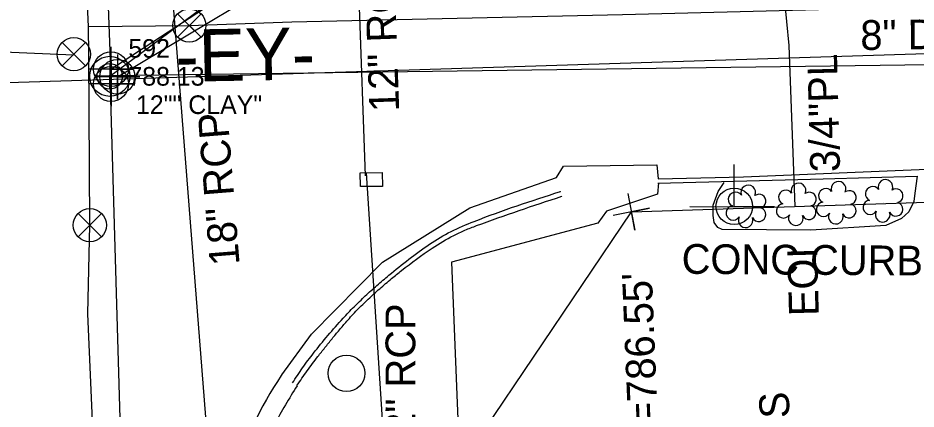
# Model space of a CAD drawing. Extents: x 1627482 to 1629573, y 760826 to 766301.
# Drawn here: x 1628458.5 to 1628579.1, y 762076.4 to 762128.9 of the extents above; entities that cross this region are included whole.
import ezdxf

# ---------------------------------------------------------------- set-up
doc = ezdxf.new("R2010")
doc.units = 0
for name, color, linetype in [('Exist Horizontal Alignment', 7, 'Continuous'), ('Exist Horizontal Alignment Direction Label', 7, 'Continuous'), ('Exist Other Culture Fence Line Text', 7, 'Continuous'), ('Exist Property Corner CELL', 7, 'Continuous'), ('Exist Right of Way Line', 7, 'Continuous'), ('Exist Roads Curbs', 7, 'Continuous'), ('Exist Roads Curbs Text', 7, 'Continuous'), ('Exist Roads EOP', 7, 'Continuous'), ('Exist Structure Minor Drop Inlet', 7, 'Continuous'), ('Exist Structure Minor Pipes RCP 12 Inch', 7, 'Continuous'), ('Exist Structure Minor Pipes RCP 12 Inch Text', 7, 'Continuous'), ('Exist Structure Minor Pipes RCP 18 Inch', 7, 'Continuous'), ('Exist Structure Minor Pipes RCP 18 Inch Text', 7, 'Continuous'), ('Exist Structure Minor Storm Sewer Manhole Top Elevation', 7, 'Continuous'), ('Exist Utilities Gas UG Line SUE', 7, 'Continuous'), ('Exist Utilities Gas UG Line SUE Text', 7, 'Continuous'), ('Exist Utilities Other Pole CELL', 7, 'Continuous'), ('Exist Utilities Power Joint Use Telephone CELL', 7, 'Continuous'), ('Exist Utilities Sanitary Sewer Manhole CELL', 7, 'Continuous'), ('Exist Utilities Sanitary Sewer Manhole Cogo Elevation', 7, 'Continuous'), ('Exist Utilities Sanitary Sewer Manhole Cogo Number', 7, 'Continuous'), ('Exist Utilities Sanitary Sewer Manhole Leader', 7, 'Continuous'), ('Exist Utilities Sanitary Sewer UG Line', 7, 'Continuous'), ('Exist Utilities Sanitary Sewer UG Line Cogo Comment', 7, 'Continuous'), ('Exist Utilities Sanitary Sewer UG Line Cogo Point CELL', 7, 'Continuous'), ('Exist Utilities Sanitary Sewer UG Line Leader', 7, 'Continuous'), ('Exist Utilities Sanitary Sewer UG Line Text', 7, 'Continuous'), ('Exist Utilities Water UG Line SUE', 7, 'Continuous'), ('Exist Utilities Water UG Line SUE LOS B', 7, 'Continuous'), ('Exist Utilities Water Valve CELL', 7, 'Continuous'), ('Exist Vegetation Shrub CELL', 7, 'Continuous')]:
    doc.layers.add(name, color=color, linetype=linetype)

# ---------------------------------------------------------------- blocks, each defined once
blk = doc.blocks.new('EXIST UTILITIES POWER JOINT USE TELEPHONE')
at = {"layer": 'Exist Utilities Power Joint Use Telephone CELL'}
blk.add_line((0, 0), (0, 0), dxfattribs=at)
blk.add_lwpolyline([(-0.1188, 0), (0.108, -0.0008), (0, -0.0004), (0, 0.1125)], dxfattribs=at)
blk.add_circle((0, 0.0001), 0.049, dxfattribs=at)
blk = doc.blocks.new('EXIST UTILITIES WATER VALVE')
at = {"layer": 'Exist Utilities Water Valve CELL'}
blk.add_lwpolyline([(0.0315, 0.0315), (-0.0315, -0.0315), (0, 0), (0.0315, -0.0315), (-0.0315, 0.0315)], dxfattribs=at)
blk.add_circle((0, 0), 0.0445, dxfattribs=at)

msp = doc.modelspace()

# ---------------------------------------------------------------- linework, layer by layer
at = {"layer": 'Exist Horizontal Alignment'}
msp.add_line((1628455.49, 762120.24), (1628686.59, 762127.49), dxfattribs=at)
at = {"layer": 'Exist Property Corner CELL'}
msp.add_line((1628540.84, 762102.89), (1628540.84, 762102.89), dxfattribs=at)
msp.add_lwpolyline([(1628540.36, 762105.35), (1628541.32, 762100.44), (1628540.84, 762102.89), (1628543.3, 762103.37), (1628538.39, 762102.41)], dxfattribs=at)
at = {"layer": 'Exist Right of Way Line'}
for p, q in [((1628540.84, 762102.89), (1628780.82, 762110.77)), ((1628496.87, 762037.56), (1628540.84, 762102.89))]:
    msp.add_line(p, q, dxfattribs=at)
at = {"layer": 'Exist Roads Curbs'}
for p, q in [((1628531.32, 762105.63), (1628531.34, 762105.67)), ((1628531.49, 762104.99), (1628531.45, 762104.95)), ((1628495.96, 762079.53), (1628495.97, 762079.53))]:
    msp.add_line(p, q, dxfattribs=at)
for points in [[(1628544.39, 762106.74), (1628566.6, 762107.31), (1628579.21, 762107.7), (1628578.9, 762105.41)], [(1628578.9, 762105.41), (1628578.75, 762104.3), (1628578.07, 762102.91), (1628577.09, 762101.99), (1628574.98, 762101.04), (1628564.94, 762100.45), (1628553.01, 762100.54), (1628552.46, 762100.81), (1628551.97, 762101.45), (1628551.84, 762102.42), (1628551.81, 762103.79), (1628552.51, 762105.61), (1628553.31, 762106.83)]]:
    msp.add_lwpolyline(points, dxfattribs=at)
for points in [[(1628495.35, 762079.9), (1628496.72, 762081.93), (1628498.18, 762083.9), (1628502.16, 762088.6), (1628503.62, 762090.13), (1628505.13, 762091.59), (1628506.69, 762093.01), (1628508.3, 762094.38), (1628510.98, 762096.53), (1628513.75, 762098.53), (1628516.65, 762100.26), (1628519.74, 762101.61), (1628531.32, 762105.63)], [(1628495.94, 762079.56), (1628497.33, 762081.53), (1628498.77, 762083.46), (1628499.71, 762084.66), (1628500.67, 762085.85), (1628501.65, 762087.03), (1628502.65, 762088.19), (1628504.05, 762089.72), (1628505.53, 762091.17), (1628507.07, 762092.57), (1628508.67, 762093.92), (1628510, 762095), (1628514.1, 762098.01), (1628517, 762099.72), (1628518.51, 762100.43), (1628520.07, 762101.04), (1628531.49, 762104.99)], [(1628495.97, 762079.53), (1628492.94, 762074.32), (1628490.41, 762068.35), (1628487.35, 762051.97), (1628487.27, 762049.77)]]:
    msp.add_spline(points, degree=3, dxfattribs=at)
at = {"layer": 'Exist Roads EOP'}
msp.add_line((1628493.91, 762080.95), (1628493.86, 762080.92), dxfattribs=at)
for points in [[(1628493.91, 762080.99), (1628497.91, 762086.44), (1628507.42, 762096.14), (1628519.17, 762103.45), (1628530.79, 762107.51), (1628531.74, 762109.02), (1628544.24, 762109.23), (1628544.43, 762107.34), (1628555.9, 762107.59), (1628606.27, 762109.69), (1628655.62, 762110.73)], [(1628544.47, 762106.77), (1628544.37, 762105.26), (1628537.51, 762103), (1628536.36, 762101.36), (1628516.7, 762096.14), (1628517.4, 762078.3), (1628518.95, 762041.59), (1628567.03, 762042.7)]]:
    msp.add_lwpolyline(points, dxfattribs=at)
msp.add_ellipse((1628539.02, 762050.89), major_axis=(-46.45, 27.99), ratio=0.999771, start_param=6.238792, end_param=6.79992, dxfattribs=at)
at = {"layer": 'Exist Structure Minor Drop Inlet'}
msp.add_lwpolyline([(1628504.5, 762106.28), (1628504.46, 762108.14), (1628507.4, 762108.2), (1628507.43, 762106.28), (1628504.5, 762106.28)], dxfattribs=at)
at = {"layer": 'Exist Structure Minor Pipes RCP 12 Inch'}
for p, q in [((1628504.12, 762136.13), (1628505.1, 762107.72)), ((1628505.26, 762108.12), (1628509.04, 762049.68))]:
    msp.add_line(p, q, dxfattribs=at)
at = {"layer": 'Exist Structure Minor Pipes RCP 18 Inch'}
msp.add_line((1628476.67, 762164.23), (1628485.71, 762049.53), dxfattribs=at)
at = {"layer": 'Exist Utilities Gas UG Line SUE'}
msp.add_lwpolyline([(1628560.71, 762138.19), (1628561.96, 762125.25), (1628562.77, 762103.61)], dxfattribs=at)
at = {"layer": 'Exist Utilities Other Pole CELL'}
msp.add_circle((1628502.61, 762081.2), 2.46, dxfattribs=at)
at = {"layer": 'Exist Utilities Sanitary Sewer Manhole CELL'}
msp.add_lwpolyline([(1628470.83, 762122.81), (1628470.83, 762119.39), (1628470.83, 762121.1), (1628472.54, 762121.1), (1628469.11, 762121.1)], dxfattribs=at)
for radius in [2.69, 1.71]:
    msp.add_circle((1628470.83, 762121.1), radius, dxfattribs=at)
at = {"layer": 'Exist Utilities Sanitary Sewer Manhole Leader'}
msp.add_lwpolyline([(1628470.83, 762121.1), (1628539.52, 762172.03), (1628538.81, 762176.96)], dxfattribs=at)
at = {"layer": 'Exist Utilities Sanitary Sewer UG Line'}
for p, q in [((1628470.99, 762122.06), (1628455.73, 762509.48)), ((1628470.83, 762121.1), (1628480.42, 761793.06))]:
    msp.add_line(p, q, dxfattribs=at)
msp.add_lwpolyline([(1628614.28, 762123.07), (1628470.76, 762121.16)], dxfattribs=at)
at = {"layer": 'Exist Utilities Sanitary Sewer UG Line Cogo Point CELL'}
for points in [[(1628470.99, 762125.06), (1628470.99, 762119.06), (1628470.99, 762122.06), (1628473.99, 762122.06), (1628467.99, 762122.06)], [(1628471.85, 762124.04), (1628471.85, 762118.04), (1628471.85, 762121.04), (1628474.85, 762121.04), (1628468.85, 762121.04)], [(1628471, 762123.07), (1628471, 762117.07), (1628471, 762120.07), (1628474, 762120.07), (1628468, 762120.07)]]:
    msp.add_lwpolyline(points, dxfattribs=at)
for centre in [(1628470.99, 762122.06), (1628471, 762120.07), (1628471.85, 762121.04)]:
    msp.add_circle(centre, 2.34, dxfattribs=at)
at = {"layer": 'Exist Utilities Sanitary Sewer UG Line Leader'}
for points in [[(1628471.85, 762121.04), (1628555.49, 762171.05), (1628554.79, 762178.45)], [(1628470.99, 762122.06), (1628546.89, 762171.6), (1628546.7, 762177.73)]]:
    msp.add_lwpolyline(points, dxfattribs=at)
at = {"layer": 'Exist Utilities Water UG Line SUE'}
for points in [[(1628467.98, 762127.8), (1628466.56, 762158.82), (1628464.96, 762206.16), (1628463.2, 762242), (1628461.09, 762289.16), (1628459.72, 762325.17), (1628457.89, 762361.93), (1628455.45, 762403.96)], [(1628467.98, 762127.8), (1628481.51, 762127.92), (1628495.26, 762128.44), (1628539.66, 762129.41), (1628565.98, 762130.1), (1628602.22, 762131.01)], [(1628468.16, 762101.1), (1628468.01, 762123.99), (1628467.98, 762127.8)], [(1628469.75, 762046.12), (1628467.89, 762089.2), (1628468.16, 762101.1)]]:
    msp.add_lwpolyline(points, dxfattribs=at)
at = {"layer": 'Exist Utilities Water UG Line SUE LOS B'}
msp.add_lwpolyline([(1628406.65, 762091.91), (1628407.82, 762100.88), (1628409.25, 762114.66), (1628409.56, 762119.72), (1628409.96, 762124.53), (1628411.78, 762126.16), (1628418.98, 762126.01), (1628465.98, 762123.97)], dxfattribs=at)
msp.add_lwpolyline([(1628406.65, 762091.91), (1628407.82, 762100.88), (1628409.25, 762114.66), (1628409.56, 762119.72), (1628409.96, 762124.53), (1628411.78, 762126.16), (1628418.98, 762126.01), (1628465.98, 762123.97)], dxfattribs=at)
at = {"layer": 'Exist Utilities Water Valve CELL'}
msp.add_lwpolyline([(1628467.58, 762125.65), (1628464.43, 762122.5), (1628466.01, 762124.07), (1628467.58, 762122.5), (1628464.43, 762125.65)], dxfattribs=at)
msp.add_circle((1628466.01, 762124.07), 2.23, dxfattribs=at)
at = {"layer": 'Exist Vegetation Shrub CELL'}
for p, q in [((1628556.31, 762103.45), (1628556.31, 762103.45)), ((1628563.05, 762103.72), (1628563.05, 762103.72)), ((1628568.42, 762103.94), (1628568.42, 762103.94)), ((1628574.71, 762104.19), (1628574.71, 762104.19))]:
    msp.add_line(p, q, dxfattribs=at)
for centre, radius, start, end in [((1628563.28, 762105.76), 0.99, 334.8391, 200.4717), ((1628568.65, 762105.98), 0.99, 334.8391, 200.4717), ((1628574.94, 762106.23), 0.99, 334.8391, 200.4717), ((1628554.82, 762104.57), 0.968, 35.8908, 245.4216), ((1628556.54, 762105.49), 0.99, 334.8391, 200.4717), ((1628561.57, 762104.85), 0.968, 35.8908, 245.4216), ((1628564.72, 762104.59), 0.929, 284.4567, 126.0861), ((1628566.94, 762105.06), 0.968, 35.8908, 245.4216), ((1628570.09, 762104.81), 0.929, 284.4567, 126.0861), ((1628573.23, 762105.32), 0.968, 35.8908, 245.4216), ((1628576.38, 762105.06), 0.929, 284.4567, 126.0861), ((1628557.98, 762104.32), 0.929, 284.4567, 126.0861), ((1628572.91, 762103.49), 0.955, 95.1099, 327.9534), ((1628554.51, 762102.74), 0.955, 95.1099, 327.9534), ((1628557.94, 762102.52), 0.937, 204.9913, 73.4601), ((1628561.25, 762103.02), 0.955, 95.1099, 327.9534), ((1628564.69, 762102.79), 0.937, 204.9913, 73.4601), ((1628566.62, 762103.23), 0.955, 95.1099, 327.9534), ((1628570.06, 762103.01), 0.937, 204.9913, 73.4601), ((1628576.35, 762103.26), 0.937, 204.9913, 73.4601), ((1628556.18, 762101.76), 0.984, 151.2797, 21.387), ((1628562.92, 762102.04), 0.984, 151.2797, 21.387), ((1628568.29, 762102.25), 0.984, 151.2797, 21.387), ((1628574.58, 762102.51), 0.984, 151.2797, 21.387)]:
    msp.add_arc(centre, radius, start, end, dxfattribs=at)

# ---------------------------------------------------------------- block references
at = {"layer": 'Exist Utilities Power Joint Use Telephone CELL', "xscale": 50, "yscale": 50}
msp.add_blockref('EXIST UTILITIES POWER JOINT USE TELEPHONE', (1628554.65, 762103.62), dxfattribs=at)
at = {"layer": 'Exist Utilities Water Valve CELL', "xscale": 50, "yscale": 50}
for p in [(1628481.51, 762127.92), (1628468.16, 762101.1)]:
    msp.add_blockref('EXIST UTILITIES WATER VALVE', p, dxfattribs=at)

# ---------------------------------------------------------------- texts
at = {"layer": 'Exist Horizontal Alignment Direction Label'}
msp.add_text('-EY-', height=7, rotation=1.0635, dxfattribs=at).set_placement((1628479.71, 762120.35))
at = {"layer": 'Exist Other Culture Fence Line Text'}
msp.add_text('MTL POSTS ', height=4, rotation=92.482, dxfattribs=at).set_placement((1628563.26, 762048.51))
at = {"layer": 'Exist Roads Curbs Text'}
msp.add_text('CONC CURB', height=4, rotation=359.5572, dxfattribs=at).set_placement((1628547.58, 762094.58))
at = {"layer": 'Exist Structure Minor Pipes RCP 12 Inch Text'}
for rotation, p in [(91.9835, (1628509.69, 762116.4)), (89.9738, (1628511.84, 762069.96))]:
    msp.add_text('12" RCP', height=4, rotation=rotation, dxfattribs=at).set_placement(p)
at = {"layer": 'Exist Structure Minor Pipes RCP 18 Inch Text'}
msp.add_text('18" RCP', height=4, rotation=94.5777, dxfattribs=at).set_placement((1628488.27, 762095.83))
at = {"layer": 'Exist Structure Minor Storm Sewer Manhole Top Elevation'}
msp.add_text("TOP=786.55'", height=4, rotation=92.3374, dxfattribs=at).set_placement((1628544.86, 762063.34))
at = {"layer": 'Exist Utilities Gas UG Line SUE Text'}
for s, p in [('3/4"PL', (1628568.86, 762108.28)), ('EOI', (1628566.01, 762088.94))]:
    msp.add_text(s, height=4, rotation=91.5017, dxfattribs=at).set_placement(p)
at = {"layer": 'Exist Utilities Sanitary Sewer Manhole Cogo Elevation'}
msp.add_text('788.13', height=2.5, dxfattribs=at).set_placement((1628473.33, 762119.85))
at = {"layer": 'Exist Utilities Sanitary Sewer Manhole Cogo Number'}
msp.add_text('592', height=2.5, dxfattribs=at).set_placement((1628473.33, 762123.6))
at = {"layer": 'Exist Utilities Sanitary Sewer UG Line Cogo Comment'}
msp.add_text('12"" CLAY"', height=2.5, dxfattribs=at).set_placement((1628474.35, 762116.04))
at = {"layer": 'Exist Utilities Sanitary Sewer UG Line Text'}
msp.add_text('8" DIP', height=4, rotation=0.7604, dxfattribs=at).set_placement((1628571.6, 762124.63))

doc.saveas('drawing.dxf')
